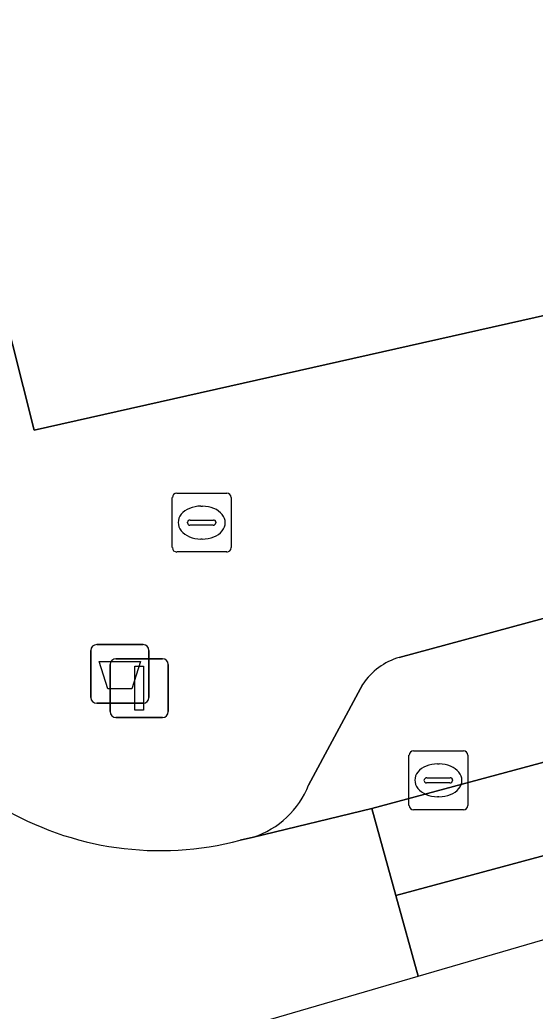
# Model space of a CAD drawing. Extents: x 159262 to 160143, y 383399 to 384319.
# Drawn here: x 159776.11 to 159784.88, y 383623.74 to 383640.61 of the extents above; entities that cross this region are included whole.
import ezdxf

# ---------------------------------------------------------------- set-up
doc = ezdxf.new("R2010")
doc.units = 0
for name, color, linetype in [('IMGEO_Afvalbak', 7, 'Continuous'), ('IMGEO_Brandkraan', 7, 'Continuous'), ('IMGEO_Kolk', 7, 'Continuous'), ('IMGEO_Lichtmast', 7, 'Continuous'), ('IMGEO_Pand', 7, 'Continuous'), ('IMGEO_Parkeervlak_open', 7, 'Continuous'), ('IMGEO_Rijbaan_lokaal_gesloten', 7, 'Continuous'), ('IMGEO_Rijbaan_lokaal_open', 7, 'Continuous'), ('IMGEO_Voetpad_open', 7, 'Continuous')]:
    doc.layers.add(name, color=color, linetype=linetype)

msp = doc.modelspace()

# ---------------------------------------------------------------- linework, layer by layer
at = {"layer": 'IMGEO_Afvalbak'}
for p, q in [((159777.416, 383629.977), (159778.206, 383629.977)), ((159778.206, 383629.977), (159777.416, 383629.977)), ((159777.316, 383629.077), (159777.316, 383629.877)), ((159777.316, 383629.877), (159777.316, 383629.077)), ((159778.306, 383629.877), (159778.306, 383629.077)), ((159778.306, 383629.077), (159778.306, 383629.877)), ((159778.206, 383628.977), (159777.416, 383628.977)), ((159777.416, 383628.977), (159778.206, 383628.977))]:
    msp.add_line(p, q, dxfattribs=at)
msp.add_lwpolyline([(159777.459, 383629.691), (159778.163, 383629.691), (159778.014, 383629.221), (159777.608, 383629.221), (159777.459, 383629.691)], dxfattribs=at)
for centre, start, end in [((159777.416, 383629.877), 90, 180), ((159777.416, 383629.877), 90, 180), ((159778.206, 383629.877), 0, 90), ((159778.206, 383629.877), 360, 90), ((159777.416, 383629.077), 180, 270), ((159777.416, 383629.077), 180, 270), ((159778.206, 383629.077), 270, 0), ((159778.206, 383629.077), 270, 0)]:
    msp.add_arc(centre, 0.1, start, end, dxfattribs=at)
at = {"layer": 'IMGEO_Brandkraan'}
for p, q in [((159778.704, 383631.627), (159778.704, 383632.479)), ((159778.779, 383632.553), (159779.631, 383632.553)), ((159779.705, 383632.479), (159779.705, 383631.627)), ((159779.192, 383632.333), (159779.217, 383632.333)), ((159779.006, 383632.096), (159779.404, 383632.096)), ((159778.963, 383632.047), (159778.963, 383632.059)), ((159779.401, 383632.01), (159779.003, 383632.01)), ((159779.447, 383632.059), (159779.447, 383632.047)), ((159779.215, 383631.773), (159779.19, 383631.773)), ((159779.631, 383631.553), (159778.779, 383631.553))]:
    msp.add_line(p, q, dxfattribs=at)
for points in [[(159778.704, 383631.627), (159778.704, 383632.479)], [(159778.779, 383632.553), (159779.631, 383632.553)], [(159779.705, 383632.479), (159779.705, 383631.627)], [(159779.631, 383631.553), (159778.779, 383631.553)]]:
    msp.add_lwpolyline(points, dxfattribs=at)
for centre, radius, start, end in [((159778.781, 383632.477), 0.0765, 91.552, 178.448), ((159778.781, 383632.477), 0.0765, 91.552, 178.448), ((159779.629, 383632.477), 0.0765, 1.552, 88.448), ((159779.629, 383632.477), 0.0765, 1.552, 88.448), ((159779.003, 383632.056), 0.0403, 85.8775, 175.7526), ((159779.408, 383632.058), 0.0386, 1.7309, 96.639), ((159779, 383632.046), 0.0366, 178.938, 274.7102), ((159779.404, 383632.053), 0.043, 264.8664, 352.4533), ((159778.781, 383631.629), 0.0765, 181.552, 268.448), ((159778.781, 383631.629), 0.0765, 181.552, 268.448), ((159779.629, 383631.629), 0.0765, 271.552, 358.448), ((159779.629, 383631.629), 0.0765, 271.552, 358.448)]:
    msp.add_arc(centre, radius, start, end, dxfattribs=at)
for centre, major_axis, ratio, start_param, end_param in [((159779.191, 383632.053), (-0.387, 0.002), 0.722429, 4.712389, 7.853982), ((159779.216, 383632.053), (-0.39, 0.002), 0.717154, 1.570796, 4.712389)]:
    msp.add_ellipse(centre, major_axis=major_axis, ratio=ratio, start_param=start_param, end_param=end_param, dxfattribs=at)
at = {"layer": 'IMGEO_Kolk'}
for p, q in [((159782.735, 383627.24), (159782.735, 383628.092)), ((159782.81, 383628.166), (159783.662, 383628.166)), ((159783.736, 383628.092), (159783.736, 383627.24)), ((159783.223, 383627.946), (159783.248, 383627.946)), ((159783.037, 383627.709), (159783.435, 383627.709)), ((159782.994, 383627.66), (159782.994, 383627.672)), ((159783.432, 383627.623), (159783.034, 383627.623)), ((159783.478, 383627.672), (159783.478, 383627.66)), ((159783.246, 383627.386), (159783.221, 383627.386)), ((159783.662, 383627.166), (159782.81, 383627.166))]:
    msp.add_line(p, q, dxfattribs=at)
for points in [[(159782.735, 383627.24), (159782.735, 383628.092)], [(159782.81, 383628.166), (159783.662, 383628.166)], [(159783.736, 383628.092), (159783.736, 383627.24)], [(159783.662, 383627.166), (159782.81, 383627.166)]]:
    msp.add_lwpolyline(points, dxfattribs=at)
for centre, radius, start, end in [((159782.812, 383628.09), 0.0765, 91.552, 178.448), ((159782.812, 383628.09), 0.0765, 91.552, 178.448), ((159783.66, 383628.09), 0.0765, 1.552, 88.448), ((159783.66, 383628.09), 0.0765, 1.552, 88.448), ((159783.034, 383627.669), 0.0403, 85.8775, 175.7526), ((159783.439, 383627.671), 0.0386, 1.7309, 96.639), ((159783.031, 383627.659), 0.0366, 178.938, 274.7102), ((159783.435, 383627.666), 0.043, 264.8664, 352.4533), ((159782.812, 383627.242), 0.0765, 181.552, 268.448), ((159782.812, 383627.242), 0.0765, 181.552, 268.448), ((159783.66, 383627.242), 0.0765, 271.552, 358.448), ((159783.66, 383627.242), 0.0765, 271.552, 358.448)]:
    msp.add_arc(centre, radius, start, end, dxfattribs=at)
for centre, major_axis, ratio, start_param, end_param in [((159783.222, 383627.666), (-0.387, 0.002), 0.722429, 4.712389, 7.853982), ((159783.247, 383627.666), (-0.39, 0.002), 0.717154, 1.570796, 4.712389)]:
    msp.add_ellipse(centre, major_axis=major_axis, ratio=ratio, start_param=start_param, end_param=end_param, dxfattribs=at)
at = {"layer": 'IMGEO_Lichtmast'}
for p, q in [((159777.745, 383629.736), (159778.535, 383629.736)), ((159778.535, 383629.736), (159777.745, 383629.736)), ((159777.645, 383628.836), (159777.645, 383629.636)), ((159777.645, 383629.636), (159777.645, 383628.836)), ((159778.635, 383629.636), (159778.635, 383628.836)), ((159778.635, 383628.836), (159778.635, 383629.636)), ((159778.535, 383628.736), (159777.745, 383628.736)), ((159777.745, 383628.736), (159778.535, 383628.736))]:
    msp.add_line(p, q, dxfattribs=at)
msp.add_lwpolyline([(159778.065, 383629.611), (159778.215, 383629.611), (159778.215, 383628.861), (159778.065, 383628.861), (159778.065, 383629.611)], dxfattribs=at)
for centre, start, end in [((159777.745, 383629.636), 90, 180), ((159777.745, 383629.636), 90, 180), ((159778.535, 383629.636), 0, 90), ((159778.535, 383629.636), 360, 90), ((159777.745, 383628.836), 180, 270), ((159777.745, 383628.836), 180, 270), ((159778.535, 383628.836), 270, 0), ((159778.535, 383628.836), 270, 0)]:
    msp.add_arc(centre, 0.1, start, end, dxfattribs=at)
at = {"layer": 'IMGEO_Pand'}
msp.add_lwpolyline([(159796.174, 383662.09), (159792.03, 383661.028), (159788.717, 383660.178), (159785.569, 383659.371), (159770.777, 383655.622), (159771.708, 383651.949), (159775.422, 383637.296), (159776.351, 383633.628), (159796.014, 383638.046), (159801.953, 383639.551)], close=True, dxfattribs=at)
at = {"layer": 'IMGEO_Parkeervlak_open'}
for points in [[(159819.146, 383639.659), (159782.57, 383629.757)], [(159780.084, 383626.699), (159782.101, 383627.188), (159822.968, 383638.189)], [(159781.947, 383629.304), (159781.026, 383627.585)]]:
    msp.add_lwpolyline(points, dxfattribs=at)
for centre, radius, start, end in [((159782.887, 383628.667), 1.136, 106.1957, 145.8481), ((159779.612, 383628.145), 1.521, 288.0824, 338.4082)]:
    msp.add_arc(centre, radius, start, end, dxfattribs=at)
at = {"layer": 'IMGEO_Rijbaan_lokaal_gesloten'}
msp.add_lwpolyline([(159853.941, 383645.03), (159853.548, 383646.437), (159849.417, 383645.308), (159849.308, 383645.289), (159847.305, 383644.748), (159831.259, 383640.417), (159827.334, 383639.35), (159822.968, 383638.189), (159782.101, 383627.188), (159782.511, 383625.706), (159841.935, 383641.723), (159851.006, 383644.174)], close=True, dxfattribs=at)
at = {"layer": 'IMGEO_Rijbaan_lokaal_open'}
msp.add_lwpolyline([(159851.006, 383644.174), (159841.935, 383641.723), (159782.511, 383625.706), (159782.892, 383624.33), (159826.588, 383637.06)], close=True, dxfattribs=at)
msp.add_lwpolyline([(159715.609, 383596.852), (159716.438, 383597.163), (159750.809, 383614.982), (159772.537, 383621.313), (159782.892, 383624.33), (159782.511, 383625.706), (159782.101, 383627.188), (159780.084, 383626.699), (159779.858, 383626.645)], dxfattribs=at)
msp.add_arc((159778.498, 383631.804), 5.335, 193.5514, 284.7685, dxfattribs=at)
at = {"layer": 'IMGEO_Voetpad_open'}
for points in [[(159860.716, 383654.495), (159860.54, 383655.346), (159856.981, 383654.211), (159851.631, 383652.861), (159847.695, 383651.785), (159846.885, 383651.564), (159836.19, 383648.62), (159835.395, 383648.403), (159832.414, 383647.589), (159831.442, 383647.323), (159827.699, 383646.253), (159827.255, 383646.126), (159825.415, 383645.6), (159822.262, 383644.698), (159821.768, 383644.573), (159819.791, 383644.072), (159819.306, 383643.949), (159817.464, 383643.482), (159816.834, 383643.323), (159811.105, 383641.871), (159801.953, 383639.551), (159796.014, 383638.046), (159776.351, 383633.628), (159775.422, 383637.296)], [(159782.57, 383629.757), (159819.146, 383639.659)], [(159781.026, 383627.585), (159781.947, 383629.304)], [(159779.858, 383626.645), (159780.084, 383626.699)]]:
    msp.add_lwpolyline(points, dxfattribs=at)
for centre, radius, start, end in [((159778.498, 383631.804), 5.335, 193.5514, 284.7685), ((159782.887, 383628.667), 1.136, 106.1957, 145.8481), ((159779.612, 383628.145), 1.521, 288.0824, 338.4082)]:
    msp.add_arc(centre, radius, start, end, dxfattribs=at)

doc.saveas('drawing.dxf')
